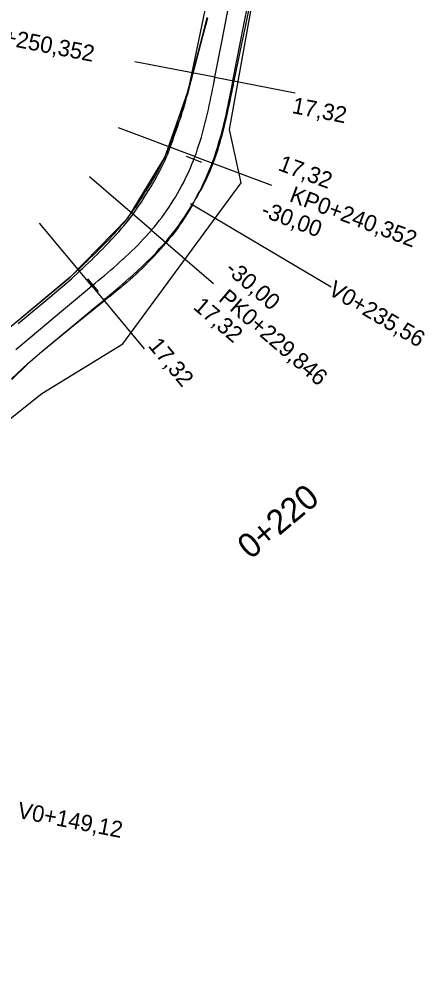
# Model space of a CAD drawing. Extents: x -636600 to -628587, y -1090963 to -1085869.
# Drawn here: x -635472.6 to -635422.9, y -1089372.4 to -1089256.7 of the extents above; entities that cross this region are included whole.
import ezdxf

# ---------------------------------------------------------------- set-up
doc = ezdxf.new("R2010")
doc.units = 0
for name, color, linetype in [('01_PARCELY_NÁVRH_PC', 7, 'Continuous'), ('HEKTOMETRY20', 7, 'Continuous'), ('HL_BODY', 7, 'Continuous'), ('POLOMERY', 7, 'Continuous'), ('situace_osa', 7, 'Continuous'), ('situace_těleso', 7, 'Continuous'), ('situace_vozovka', 7, 'Continuous'), ('VRCHOLY', 7, 'Continuous')]:
    doc.layers.add(name, color=color, linetype=linetype)

msp = doc.modelspace()

# ---------------------------------------------------------------- linework, layer by layer
at = {"layer": '01_PARCELY_NÁVRH_PC'}
for points in [[(-635443.44, -1089224.63), (-635451.92, -1089265.39), (-635454.78, -1089273.56), (-635459.41, -1089281.14), (-635466.37, -1089288.27), (-635483.11, -1089302.2), (-635488.77, -1089309.88), (-635491.85, -1089318.15), (-635494.73, -1089342.26), (-635500.09, -1089364.95), (-635508.38, -1089392.72)], [(-635504.63, -1089397.71), (-635493.73, -1089364.12), (-635496.25, -1089362.96), (-635493.69, -1089351.13), (-635490.7, -1089341.4), (-635488.78, -1089335.72), (-635483.51, -1089313.39), (-635469.84, -1089302.51), (-635459.93, -1089296.4), (-635445.43, -1089276.75), (-635446.89, -1089270.21), (-635442.08, -1089243.47)]]:
    msp.add_lwpolyline(points, dxfattribs=at)
at = {"layer": 'HEKTOMETRY20'}
for points in [[(-635452.16, -1089273.49), (-635450.29, -1089274.21)], [(-635464.24, -1089288.47), (-635462.96, -1089290)]]:
    msp.add_lwpolyline(points, dxfattribs=at)
at = {"layer": 'HL_BODY'}
for points in [[(-635448.66, -1089263.83), (-635458.47, -1089261.93)], [(-635451.1, -1089273.52), (-635460.47, -1089270.01)], [(-635456.42, -1089282.52), (-635464.01, -1089276.01)], [(-635463.72, -1089289.33), (-635470.12, -1089281.66)]]:
    msp.add_lwpolyline(points, dxfattribs=at)
at = {"layer": 'POLOMERY'}
for points in [[(-635448.66, -1089263.83), (-635438.84, -1089265.74)], [(-635451.1, -1089273.52), (-635441.74, -1089277.03)], [(-635456.42, -1089282.52), (-635448.82, -1089289.03)], [(-635463.72, -1089289.33), (-635457.31, -1089297.01)]]:
    msp.add_lwpolyline(points, dxfattribs=at)
at = {"layer": 'situace_osa'}
msp.add_lwpolyline([(-635473.01, -1089297.1), (-635471.27, -1089295.64), (-635467.44, -1089292.44), (-635464.76, -1089290.2), (-635463.72, -1089289.33), (-635463.6, -1089289.24), (-635463.33, -1089289.01), (-635462.95, -1089288.69), (-635462.57, -1089288.37), (-635462.18, -1089288.05), (-635461.8, -1089287.73), (-635461.42, -1089287.4), (-635461.04, -1089287.07), (-635460.67, -1089286.74), (-635460.29, -1089286.41), (-635459.92, -1089286.08), (-635459.81, -1089285.97), (-635459.55, -1089285.74), (-635459.19, -1089285.4), (-635458.83, -1089285.05), (-635458.47, -1089284.71), (-635458.11, -1089284.35), (-635457.76, -1089284), (-635457.42, -1089283.63), (-635457.08, -1089283.27), (-635456.74, -1089282.9), (-635456.42, -1089282.52), (-635456.32, -1089282.4), (-635456.09, -1089282.14), (-635455.78, -1089281.75), (-635455.47, -1089281.35), (-635455.17, -1089280.96), (-635454.87, -1089280.55), (-635454.58, -1089280.15), (-635454.3, -1089279.73), (-635454.22, -1089279.62), (-635454.02, -1089279.31), (-635453.75, -1089278.89), (-635453.49, -1089278.47), (-635453.41, -1089278.34), (-635453.24, -1089278.04), (-635452.99, -1089277.6), (-635452.75, -1089277.16), (-635452.52, -1089276.72), (-635452.29, -1089276.27), (-635452.08, -1089275.82), (-635451.87, -1089275.37), (-635451.66, -1089274.91), (-635451.47, -1089274.45), (-635451.28, -1089273.99), (-635451.23, -1089273.85), (-635451.1, -1089273.52), (-635450.93, -1089273.05), (-635450.77, -1089272.58), (-635450.61, -1089272.1), (-635450.46, -1089271.63), (-635450.46, -1089271.62), (-635450.32, -1089271.15), (-635450.18, -1089270.66), (-635450.05, -1089270.18), (-635449.92, -1089269.7), (-635449.8, -1089269.21), (-635449.76, -1089269.07), (-635449.68, -1089268.73), (-635449.56, -1089268.24), (-635449.45, -1089267.75), (-635449.35, -1089267.27), (-635449.24, -1089266.78), (-635449.14, -1089266.29), (-635449.04, -1089265.8), (-635448.95, -1089265.31), (-635448.85, -1089264.82), (-635448.75, -1089264.32), (-635448.72, -1089264.18), (-635448.66, -1089263.83), (-635447.77, -1089259.27), (-635447.33, -1089256.97), (-635446.82, -1089254.36)], dxfattribs=at)
at = {"layer": 'situace_těleso'}
for points in [[(-635444.37, -1089254.84), (-635444.91, -1089257.44), (-635445.39, -1089259.73), (-635446.35, -1089264.28), (-635446.41, -1089264.63), (-635446.44, -1089264.77), (-635446.54, -1089265.27), (-635446.64, -1089265.76), (-635446.74, -1089266.26), (-635446.84, -1089266.76), (-635446.95, -1089267.26), (-635447.06, -1089267.76), (-635447.17, -1089268.26), (-635447.28, -1089268.76), (-635447.4, -1089269.27), (-635447.49, -1089269.62), (-635447.53, -1089269.77), (-635447.66, -1089270.28), (-635447.79, -1089270.79), (-635447.93, -1089271.3), (-635448.06, -1089271.81), (-635448.2, -1089272.32), (-635448.21, -1089272.33), (-635448.36, -1089272.83), (-635448.54, -1089273.33), (-635448.72, -1089273.84), (-635448.9, -1089274.34), (-635449.04, -1089274.7), (-635449.1, -1089274.84), (-635449.3, -1089275.34), (-635449.51, -1089275.84), (-635449.74, -1089276.33), (-635449.98, -1089276.81), (-635450.23, -1089277.29), (-635450.49, -1089277.76), (-635450.75, -1089278.23), (-635451.02, -1089278.7), (-635451.28, -1089279.17), (-635451.46, -1089279.5), (-635451.54, -1089279.64), (-635451.81, -1089280.11), (-635452.08, -1089280.57), (-635452.28, -1089280.9), (-635452.37, -1089281.03), (-635452.67, -1089281.48), (-635452.98, -1089281.92), (-635453.29, -1089282.36), (-635453.62, -1089282.79), (-635453.95, -1089283.21), (-635454.28, -1089283.63), (-635454.52, -1089283.92), (-635454.63, -1089284.05), (-635454.98, -1089284.46), (-635455.33, -1089284.86), (-635455.69, -1089285.26), (-635456.05, -1089285.65), (-635456.42, -1089286.04), (-635456.79, -1089286.41), (-635457.16, -1089286.79), (-635457.53, -1089287.16), (-635457.91, -1089287.52), (-635458.17, -1089287.77), (-635458.29, -1089287.88), (-635458.66, -1089288.24), (-635459.05, -1089288.58), (-635459.45, -1089288.91), (-635459.84, -1089289.24), (-635460.23, -1089289.57), (-635460.63, -1089289.89), (-635461.02, -1089290.21), (-635461.41, -1089290.53), (-635461.8, -1089290.85), (-635462.07, -1089291.06), (-635462.19, -1089291.16), (-635463.25, -1089292.01), (-635465.96, -1089294.21), (-635469.82, -1089297.39), (-635471.54, -1089298.87), (-635473.49, -1089300.79)], [(-635472.9, -1089293.7), (-635469.05, -1089290.5), (-635466.37, -1089288.27), (-635465.39, -1089287.33), (-635465.28, -1089287.23), (-635465.03, -1089286.99), (-635464.67, -1089286.64), (-635464.31, -1089286.3), (-635463.95, -1089285.96), (-635463.6, -1089285.62), (-635463.25, -1089285.28), (-635462.9, -1089284.94), (-635462.56, -1089284.59), (-635462.22, -1089284.25), (-635461.89, -1089283.91), (-635461.79, -1089283.81), (-635461.56, -1089283.57), (-635461.24, -1089283.22), (-635460.92, -1089282.88), (-635460.61, -1089282.53), (-635460.3, -1089282.19), (-635460, -1089281.84), (-635459.7, -1089281.49), (-635459.41, -1089281.14), (-635459.14, -1089280.77), (-635458.87, -1089280.41), (-635458.79, -1089280.3), (-635458.61, -1089280.05), (-635458.35, -1089279.69), (-635458.1, -1089279.32), (-635457.85, -1089278.95), (-635457.61, -1089278.57), (-635457.38, -1089278.2), (-635457.15, -1089277.81), (-635457.09, -1089277.71), (-635456.91, -1089277.44), (-635456.67, -1089277.07), (-635456.43, -1089276.7), (-635456.36, -1089276.58), (-635456.2, -1089276.32), (-635455.98, -1089275.93), (-635455.76, -1089275.55), (-635455.55, -1089275.16), (-635455.35, -1089274.76), (-635455.15, -1089274.37), (-635454.96, -1089273.97), (-635454.78, -1089273.56), (-635454.6, -1089273.16), (-635454.43, -1089272.75), (-635454.38, -1089272.62), (-635454.27, -1089272.33), (-635454.11, -1089271.92), (-635453.96, -1089271.49), (-635453.8, -1089271.07), (-635453.64, -1089270.65), (-635453.64, -1089270.65), (-635453.45, -1089270.22), (-635453.28, -1089269.8), (-635453.1, -1089269.36), (-635452.93, -1089268.92), (-635452.81, -1089268.47), (-635452.77, -1089268.34), (-635452.67, -1089268.02), (-635452.53, -1089267.56), (-635452.4, -1089267.1), (-635452.27, -1089266.64), (-635452.14, -1089266.17), (-635452.01, -1089265.7), (-635451.88, -1089265.23), (-635451.75, -1089264.75), (-635451.62, -1089264.27), (-635451.49, -1089263.79), (-635451.46, -1089263.65), (-635451.37, -1089263.31), (-635450.19, -1089258.8), (-635449.6, -1089256.53)]]:
    msp.add_lwpolyline(points, dxfattribs=at)
at = {"layer": 'situace_vozovka'}
for points in [[(-635473.56, -1089300.71), (-635471.57, -1089298.82), (-635469.83, -1089297.37), (-635465.99, -1089294.17), (-635463.32, -1089291.93), (-635462.27, -1089291.06), (-635462.16, -1089290.96), (-635461.89, -1089290.74), (-635461.5, -1089290.42), (-635461.12, -1089290.09), (-635460.73, -1089289.77), (-635460.34, -1089289.44), (-635459.96, -1089289.11), (-635459.57, -1089288.77), (-635459.18, -1089288.43), (-635458.8, -1089288.09), (-635458.41, -1089287.74), (-635458.29, -1089287.64), (-635458.03, -1089287.39), (-635457.65, -1089287.04), (-635457.27, -1089286.68), (-635456.89, -1089286.31), (-635456.52, -1089285.94), (-635456.15, -1089285.56), (-635455.78, -1089285.18), (-635455.42, -1089284.78), (-635455.06, -1089284.39), (-635454.71, -1089283.98), (-635454.6, -1089283.86), (-635454.36, -1089283.57), (-635454.02, -1089283.15), (-635453.69, -1089282.73), (-635453.36, -1089282.3), (-635453.05, -1089281.87), (-635452.73, -1089281.43), (-635452.43, -1089280.99), (-635452.35, -1089280.86), (-635452.13, -1089280.54), (-635451.85, -1089280.08), (-635451.56, -1089279.63), (-635451.48, -1089279.49), (-635451.29, -1089279.16), (-635451.03, -1089278.7), (-635450.77, -1089278.22), (-635450.52, -1089277.75), (-635450.28, -1089277.27), (-635450.04, -1089276.78), (-635449.82, -1089276.3), (-635449.6, -1089275.8), (-635449.39, -1089275.31), (-635449.19, -1089274.81), (-635449.13, -1089274.66), (-635448.99, -1089274.31), (-635448.81, -1089273.8), (-635448.64, -1089273.3), (-635448.47, -1089272.79), (-635448.31, -1089272.3), (-635448.31, -1089272.29), (-635448.16, -1089271.78), (-635448.01, -1089271.27), (-635447.87, -1089270.77), (-635447.74, -1089270.26), (-635447.61, -1089269.75), (-635447.57, -1089269.6), (-635447.49, -1089269.25), (-635447.37, -1089268.74), (-635447.26, -1089268.24), (-635447.15, -1089267.74), (-635447.04, -1089267.24), (-635446.94, -1089266.74), (-635446.84, -1089266.24), (-635446.74, -1089265.74), (-635446.64, -1089265.25), (-635446.54, -1089264.75), (-635446.52, -1089264.61), (-635446.45, -1089264.26), (-635445.56, -1089259.7), (-635445.12, -1089257.4), (-635444.61, -1089254.79)], [(-635472.72, -1089293.92), (-635468.88, -1089290.71), (-635466.2, -1089288.48), (-635465.21, -1089287.54), (-635465.1, -1089287.43), (-635464.85, -1089287.2), (-635464.49, -1089286.85), (-635464.13, -1089286.51), (-635463.78, -1089286.17), (-635463.42, -1089285.82), (-635463.07, -1089285.48), (-635462.73, -1089285.14), (-635462.39, -1089284.8), (-635462.05, -1089284.45), (-635461.71, -1089284.11), (-635461.61, -1089284), (-635461.38, -1089283.76), (-635461.06, -1089283.41), (-635460.74, -1089283.07), (-635460.43, -1089282.72), (-635460.12, -1089282.36), (-635459.82, -1089282.01), (-635459.52, -1089281.66), (-635459.24, -1089281.3), (-635458.95, -1089280.94), (-635458.68, -1089280.58), (-635458.6, -1089280.46), (-635458.42, -1089280.21), (-635458.16, -1089279.84), (-635457.91, -1089279.47), (-635457.66, -1089279.09), (-635457.42, -1089278.71), (-635457.19, -1089278.33), (-635456.96, -1089277.94), (-635456.9, -1089277.83), (-635456.72, -1089277.56), (-635456.48, -1089277.19), (-635456.25, -1089276.81), (-635456.18, -1089276.69), (-635456.02, -1089276.42), (-635455.8, -1089276.03), (-635455.59, -1089275.64), (-635455.38, -1089275.25), (-635455.18, -1089274.85), (-635454.99, -1089274.44), (-635454.8, -1089274.04), (-635454.62, -1089273.63), (-635454.44, -1089273.22), (-635454.28, -1089272.81), (-635454.23, -1089272.68), (-635454.12, -1089272.39), (-635453.96, -1089271.97), (-635453.82, -1089271.54), (-635453.67, -1089271.11), (-635453.54, -1089270.69), (-635453.54, -1089270.68), (-635453.37, -1089270.25), (-635453.21, -1089269.81), (-635453.06, -1089269.37), (-635452.91, -1089268.93), (-635452.76, -1089268.48), (-635452.72, -1089268.35), (-635452.62, -1089268.03), (-635452.48, -1089267.57), (-635452.35, -1089267.11), (-635452.21, -1089266.65), (-635452.08, -1089266.18), (-635451.95, -1089265.71), (-635451.82, -1089265.24), (-635451.69, -1089264.76), (-635451.56, -1089264.28), (-635451.44, -1089263.8), (-635451.4, -1089263.66), (-635451.31, -1089263.32), (-635450.13, -1089258.81), (-635449.54, -1089256.54)]]:
    msp.add_lwpolyline(points, dxfattribs=at)
at = {"layer": 'VRCHOLY'}
msp.add_lwpolyline([(-635451.65, -1089279.26), (-635434.43, -1089289.43)], dxfattribs=at)

# ---------------------------------------------------------------- texts
at = {"layer": 'HEKTOMETRY20'}
msp.add_text('0+220', height=3, rotation=39.8582, dxfattribs=at).set_placement((-635444.32, -1089322.87))
at = {"layer": 'HL_BODY'}
for s, rotation, p in [('PT0+250,352', 349.019, (-635479.46, -1089258.88)), ('KP0+240,352', 339.4697, (-635439.66, -1089278.96)), ('PK0+229,846', 319.4052, (-635448.33, -1089291.07))]:
    msp.add_text(s, height=2, rotation=rotation, dxfattribs=at).set_placement(p)
at = {"layer": 'POLOMERY'}
for s, rotation, p in [('17,32', 349.019, (-635439.32, -1089268.19)), ('17,32', 339.4697, (-635441.04, -1089275.15)), ('-30,00', 339.4697, (-635443.14, -1089280.77)), ('-30,00', 319.4052, (-635447.52, -1089287.51)), ('17,32', 319.4052, (-635451.43, -1089292.06)), ('17,32', 309.8559, (-635456.92, -1089296.69))]:
    msp.add_text(s, height=2, rotation=rotation, dxfattribs=at).set_placement(p)
at = {"layer": 'VRCHOLY'}
for s, rotation, p in [('V0+235,56', 329.4375, (-635434.94, -1089290.29)), ('V0+149,12', 348.9935, (-635472.94, -1089354.36))]:
    msp.add_text(s, height=2, rotation=rotation, dxfattribs=at).set_placement(p)

doc.saveas('drawing.dxf')
